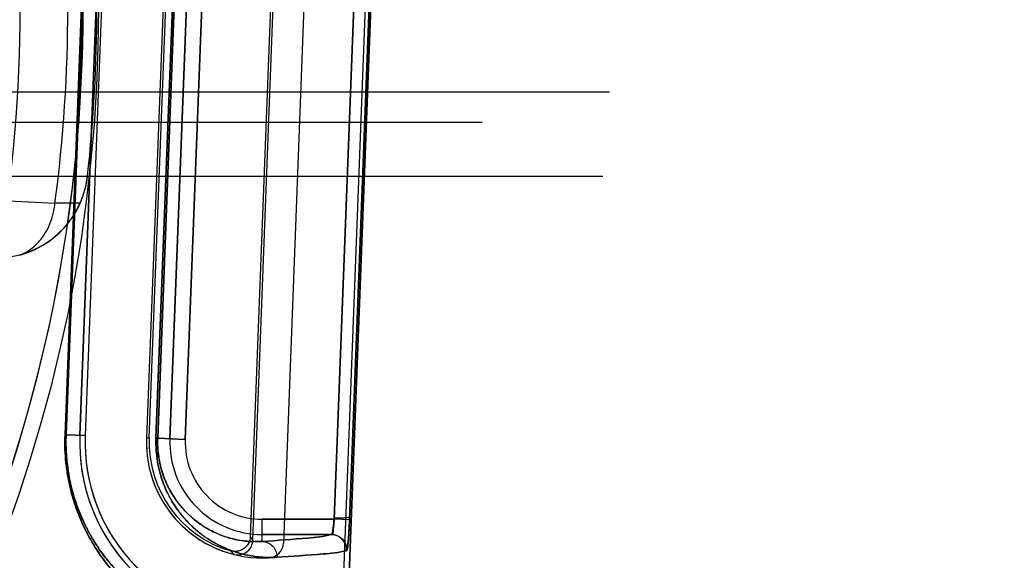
# Model space of a CAD drawing. Header units: millimetres. Extents: x 0 to 297, y 0 to 210.
# Tile 385 of 438: x 240.867 to 241.06, y 158.926 to 159.032. Entities that reach past the tile are written whole.
import ezdxf

# ---------------------------------------------------------------- set-up
doc = ezdxf.new("R2010")
doc.units = ezdxf.units.MM
doc.header["$LTSCALE"] = 16.335
doc.layers.get('0').update_dxf_attribs({"linetype": 'CONTINUOUS'})
for name, color, linetype in [('AXES_REF', 7, 'CONTINUOUS'), ('INTFCLR_1', 7, 'CONTINUOUS'), ('INTFCLR_144815', 7, 'CONTINUOUS'), ('INTFCLR_72935', 7, 'CONTINUOUS')]:
    doc.layers.add(name, color=color, linetype=linetype)

msp = doc.modelspace()

# ---------------------------------------------------------------- linework, layer by layer
at = {"color": 7, "linetype": 'Continuous'}
for radius in [5.8174969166, 5.817, 5.7797484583]:
    msp.add_circle((241.4979109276, 154.8339782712), radius, dxfattribs=at)
msp.add_arc((241.4979109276, 154.8339782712), 5.76, 278.2771290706, 261.7228709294, dxfattribs=at)
at = {"layer": 'AXES_REF', "color": 7, "linetype": 'Continuous'}
msp.add_arc((241.4979109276, 154.8339782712), 5.892, 113.0826660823, 66.91733391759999, dxfattribs=at)
at = {"layer": 'AXES_REF', "color": 9, "linetype": 'Continuous'}
msp.add_arc((241.4979109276, 154.8339782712), 5.3067073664, 94.4118118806, 85.5881881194, dxfattribs=at)
at = {"layer": 'INTFCLR_1', "color": 6, "linetype": 'Continuous'}
for p, q in [((240.9156164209, 158.5359899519), (240.9467576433, 159.3510800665)), ((240.9166743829, 158.5359697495), (240.9478142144, 159.351023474)), ((240.9256283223, 159.1123584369), (240.9186349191, 158.9293131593)), ((240.8843069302, 159.0943657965), (240.8788052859, 158.9503657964)), ((240.8853648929, 159.0943456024), (240.8798632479, 158.9503456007)), ((240.8973561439, 159.0938874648), (240.8918544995, 158.9498874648))]:
    msp.add_line(p, q, dxfattribs=at)
at = {"layer": 'INTFCLR_1', "color": 9, "linetype": 'Continuous'}
for p, q in [((240.9285501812, 158.9339715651), (240.9352082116, 159.1080753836)), ((240.9315451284, 158.9338570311), (240.9382032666, 159.1079608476)), ((240.8813943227, 159.0944893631), (240.8759139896, 158.9504884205)), ((240.8761248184, 158.9504884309), (240.8816017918, 159.0944893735)), ((240.8991873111, 159.0938048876), (240.8937046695, 158.9498039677)), ((240.8940394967, 158.9498039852), (240.8995170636, 159.0938049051)), ((240.901931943, 159.0937126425), (240.8964302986, 158.9497126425)), ((240.9049292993, 159.0935981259), (240.8994276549, 158.9495981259)), ((240.8759139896, 158.9504884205), (240.8761248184, 158.9504884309)), ((240.8761248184, 158.9504884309), (240.879863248, 158.950345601)), ((240.8940394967, 158.9498039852), (240.8937046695, 158.9498039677)), ((240.8994276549, 158.9495981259), (240.8940394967, 158.9498039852)), ((240.9144685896, 158.9296364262), (240.9144685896, 158.9339715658)), ((240.9285501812, 158.9339715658), (240.9144685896, 158.9339715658)), ((240.9144685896, 158.9309720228), (240.9280117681, 158.9309720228))]:
    msp.add_line(p, q, dxfattribs=at)
at = {"layer": 'INTFCLR_1', "color": 7, "linetype": 'Continuous'}
msp.add_line((240.9315451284, 158.9338570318), (240.9285501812, 158.9339715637), dxfattribs=at)
at = {"layer": 'INTFCLR_1', "color": 9, "linetype": 'Continuous'}
for centre, radius, start, end in [((240.9131575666, 158.9490803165), 0.0370595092, 177.8224634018, 180.0878812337), ((240.9137448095, 158.9490556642), 0.0197195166, 177.8252037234, 180.0936429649), ((240.9144685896, 158.9490234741), 0.0180514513, 177.8120294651, 270.0000000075), ((240.9144685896, 158.949023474), 0.0150519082, 177.8120295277, 270.0000000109)]:
    msp.add_arc(centre, radius, start, end, dxfattribs=at)
at = {"layer": 'INTFCLR_1', "color": 6, "linetype": 'Continuous'}
for centre, radius, start, end in [((240.9144685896, 158.949023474), 0.03568855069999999, 177.8120294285, 265.0198161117), ((240.9144685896, 158.949023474), 0.0346305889, 177.8120299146, 265.019881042), ((240.9144685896, 158.949023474), 0.0226305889, 177.8120296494, 273.4125651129), ((240.9156371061, 158.9294276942), 0.003, 273.4125647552, 357.812030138)]:
    msp.add_arc(centre, radius, start, end, dxfattribs=at)
at = {"layer": 'INTFCLR_1', "color": 9, "linetype": 'Continuous'}
for points, knots in [([(240.8759139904, 158.9504884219), (240.8758786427, 158.9495596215), (240.875875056, 158.9477257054), (240.8760624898, 158.9450211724), (240.8764238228, 158.9424251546), (240.876935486, 158.9399641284), (240.8775708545, 158.9376553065), (240.8785208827, 158.9348721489), (240.8798827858, 158.9317591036), (240.8814686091, 158.9289578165), (240.8827863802, 158.9269749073), (240.8840631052, 158.9252270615), (240.8853848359, 158.9236351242), (240.8867361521, 158.9221918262), (240.8885910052, 158.9203530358), (240.8913298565, 158.9180601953), (240.8949868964, 158.9156993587), (240.8978893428, 158.9142443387), (240.9000465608, 158.9133582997), (240.9019486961, 158.9126766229), (240.9041201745, 158.9120485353), (240.9064727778, 158.9115619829), (240.9084679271, 158.9112987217), (240.9103552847, 158.9111726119), (240.9118329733, 158.9112198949), (240.9127189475, 158.9113663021), (240.9130096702, 158.9115247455), (240.913012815, 158.9116074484)], [0, 0, 0, 0, 0.04606302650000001, 0.0907920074, 0.1342492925, 0.1758550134, 0.2152769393, 0.2528453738, 0.3215264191, 0.383317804, 0.4121117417, 0.4394812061, 0.4905584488, 0.5145211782, 0.5374455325, 0.6199804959, 0.6909408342, 0.752723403, 0.7805779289, 0.8064782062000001, 0.8528357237, 0.8924431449, 0.9255126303, 0.9522453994, 0.9869082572, 0.9958984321, 1, 1, 1, 1]), ([(240.8937046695, 158.9498039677), (240.8936752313, 158.9490307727), (240.8936960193, 158.9475064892), (240.8939517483, 158.94529891), (240.8943932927, 158.9432460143), (240.8949736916, 158.9413828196), (240.8956543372, 158.939705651), (240.8964044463, 158.9382018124), (240.8972038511, 158.9368519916), (240.8982816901, 158.9352834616), (240.8996842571, 158.9335980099), (240.9014513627, 158.9319068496), (240.9032192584, 158.9305346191), (240.9054701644, 158.9291079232), (240.9082255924, 158.927821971), (240.9114575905, 158.9268946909), (240.9144787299, 158.9264787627), (240.9164189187, 158.9264685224), (240.9173428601, 158.9265223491)], [0, 0, 0, 0, 0.0622044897, 0.1222938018, 0.1783781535, 0.2307697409, 0.2789834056, 0.3237355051, 0.3657501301, 0.4049958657, 0.4766465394, 0.5415712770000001, 0.6012693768, 0.6562551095, 0.7555681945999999, 0.8445021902, 0.9255956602, 1, 1, 1, 1]), ([(240.8760982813, 158.9490237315), (240.8761002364, 158.947762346), (240.8762105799, 158.9456617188), (240.8766089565, 158.9427868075), (240.8770954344, 158.9404362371), (240.8776996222, 158.9382313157), (240.8786029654, 158.9355739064), (240.8798978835, 158.9326020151), (240.881406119, 158.9299276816), (240.8826593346, 158.9280351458), (240.8838733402, 158.926367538), (240.8864188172, 158.9232908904), (240.8900257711, 158.920023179), (240.894255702, 158.9172892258), (240.8970140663, 158.9159064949), (240.8990633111, 158.9150663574), (240.9008701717, 158.9144211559), (240.9029288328, 158.9138288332), (240.9051728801, 158.9133723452), (240.9070364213, 158.9131321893), (240.9089238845, 158.9130145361), (240.9100590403, 158.9130999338), (240.9113621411, 158.9132235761), (240.9113707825, 158.913469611)], [0, 0, 0, 0, 0.06739847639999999, 0.112147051, 0.1549824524, 0.1955616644, 0.2342243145, 0.304879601, 0.368413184, 0.3980066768, 0.4261284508, 0.4785887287, 0.6112138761, 0.6839464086, 0.7472281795, 0.7757461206, 0.8022566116, 0.8496911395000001, 0.890205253, 0.9240245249, 0.9513618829, 0.9868457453, 1, 1, 1, 1]), ([(240.8940253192, 158.9490234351), (240.8940270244, 158.9479578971), (240.8941669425, 158.9462807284), (240.894637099, 158.9440868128), (240.8951407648, 158.9424633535), (240.8957317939, 158.9410024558), (240.8969135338, 158.9386246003), (240.8985939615, 158.9362971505), (240.9007574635, 158.9342264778), (240.9022882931, 158.9330388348), (240.9042352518, 158.9318083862), (240.9066155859, 158.9307046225), (240.909404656, 158.929918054), (240.9120067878, 158.9295769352), (240.9136751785, 158.9295828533), (240.9144685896, 158.9296364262)], [0, 0, 0, 0, 0.1013652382, 0.1591879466, 0.2132160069, 0.2628550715, 0.3089280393, 0.4657251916, 0.5322644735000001, 0.5934622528, 0.6496922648, 0.7511171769, 0.8417873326, 0.9243505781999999, 1, 1, 1, 1]), ([(240.9280117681, 158.9309720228), (240.9265213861, 158.9305505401), (240.9219593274, 158.9301790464), (240.9174535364, 158.9298118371), (240.9144685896, 158.9296364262)], [0, 0, 0, 0, 0.3412332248, 1, 1, 1, 1]), ([(240.9280117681, 158.9309720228), (240.9287932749, 158.9309711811), (240.9304242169, 158.9302958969), (240.9310329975, 158.9286398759), (240.93100401, 158.9278579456)], [0, 0, 0, 0, 0.4996930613, 1, 1, 1, 1]), ([(240.9144685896, 158.9296364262), (240.9152234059, 158.929632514), (240.9168079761, 158.9289223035), (240.917367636, 158.9272997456), (240.9173428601, 158.9265223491)], [0, 0, 0, 0, 0.4925079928, 1, 1, 1, 1]), ([(240.9173428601, 158.9265223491), (240.9203537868, 158.9266977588), (240.9248989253, 158.9270651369), (240.9295000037, 158.9274362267), (240.93100401, 158.9278579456)], [0, 0, 0, 0, 0.6588035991, 1, 1, 1, 1])]:
    msp.add_open_spline(points, degree=3, knots=knots, dxfattribs=at)
at = {"layer": 'INTFCLR_1', "color": 7, "linetype": 'Continuous'}
for points, knots in [([(240.9280117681, 158.9309720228), (240.9281060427, 158.9309851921), (240.9282025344, 158.9313904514), (240.9283395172, 158.9319392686), (240.9284659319, 158.9330000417), (240.9285408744, 158.9337852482), (240.9285736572, 158.93426141)], [0, 0, 0, 0, 0.08490578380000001, 0.284191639, 0.5742766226, 1, 1, 1, 1]), ([(240.9285736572, 158.93426141), (240.9287507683, 158.9342553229), (240.9295044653, 158.9342387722), (240.9304838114, 158.9342226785), (240.9312415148, 158.9343375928), (240.9315369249, 158.9343733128), (240.9315685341, 158.9344367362)], [0, 0, 0, 0, 0.1762162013, 0.7543682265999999, 0.9295359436, 1, 1, 1, 1]), ([(240.9315685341, 158.9344367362), (240.9315554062, 158.9340502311), (240.9315149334, 158.9330991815), (240.9314533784, 158.9318061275), (240.9313796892, 158.9305940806), (240.9312930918, 158.92952433), (240.9312240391, 158.9286223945), (240.9310970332, 158.9280814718), (240.9310528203, 158.9278716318), (240.93100401, 158.9278579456)], [0, 0, 0, 0, 0.1751886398, 0.431090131, 0.5870503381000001, 0.7236747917, 0.9223480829, 0.9770360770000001, 1, 1, 1, 1]), ([(240.9280117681, 158.9309720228), (240.9285169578, 158.9310425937), (240.9282794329, 158.9326495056), (240.9285109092, 158.9334643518), (240.9285501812, 158.9339715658)], [0, 0, 0, 0, 0.5006688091, 1, 1, 1, 1]), ([(240.9310040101, 158.9278579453), (240.9311338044, 158.9283573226), (240.9313315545, 158.9295322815), (240.9314342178, 158.9315439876), (240.9315138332, 158.9330388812), (240.9315451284, 158.9338570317)], [0, 0, 0, 0, 0.2550022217, 0.5928018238, 1, 1, 1, 1])]:
    msp.add_open_spline(points, degree=3, knots=knots, dxfattribs=at)
at = {"layer": 'INTFCLR_144815', "color": 9, "linetype": 'Continuous'}
for p, q in [((240.9635162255, 159.0175382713), (240.2079701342, 159.0175382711)), ((240.2139692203, 159.0116429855), (240.9575171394, 159.0116429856)), ((240.8803080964, 159.0011022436), (240.8803036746, 159.0010626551)), ((240.8788974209, 158.995824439), (240.8739514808, 158.9958020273))]:
    msp.add_line(p, q, dxfattribs=at)
at = {"layer": 'INTFCLR_144815', "color": 6, "linetype": 'Continuous'}
for p, q in [((240.9823660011, 159.0175382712), (240.9635162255, 159.0175382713)), ((240.1904037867, 159.0011117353), (240.981082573, 159.0011117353))]:
    msp.add_line(p, q, dxfattribs=at)
at = {"layer": 'INTFCLR_144815', "color": 9, "linetype": 'Continuous'}
msp.add_circle((240.5857431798, 159.0339782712), 0.2967156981, dxfattribs=at)
at = {"layer": 'INTFCLR_144815', "color": 6, "linetype": 'Continuous'}
for centre, radius, start, end in [((240.5857431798, 159.0339782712), 0.2814304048, 350.0000000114, 10.0000000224), ((240.5857431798, 159.0339782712), 0.2963938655, 353.627751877, 6.3722481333), ((240.8624243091, 159.0030967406), 0.0179945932, 271.5085107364, 353.6352322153), ((240.8623722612, 159.0030688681), 0.0180433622, 336.3279434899, 353.6159006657), ((240.8624121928, 159.0030431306), 0.0179962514, 284.9286144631, 336.3519464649)]:
    msp.add_arc(centre, radius, start, end, dxfattribs=at)
at = {"layer": 'INTFCLR_144815', "color": 9, "linetype": 'Continuous'}
for centre, radius, start, end in [((240.5857431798, 159.0339782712), 0.2907257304, 352.4544928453, 7.545507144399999), ((240.5857431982, 159.0339259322), 0.2937157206, 179.9897901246, 0.0102146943), ((240.5857431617, 159.033925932), 0.2937157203, 270.0000035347, 0.0102099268), ((241.0937467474, 163.429038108), 4.4386814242, 266.8932043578, 267.161658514)]:
    msp.add_arc(centre, radius, start, end, dxfattribs=at)
msp.add_open_spline([(240.8670482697, 158.9856546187), (240.8678084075, 158.9859417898), (240.8691352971, 158.986670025), (240.8707773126, 158.9881467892), (240.8720509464, 158.9898293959), (240.8730214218, 158.9917322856), (240.8736660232, 158.9937443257), (240.873889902, 158.9951219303), (240.8739514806, 158.9958020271)], degree=3, knots=[0, 0, 0, 0, 0.1889436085, 0.346878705, 0.5106297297, 0.6767675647, 0.8412137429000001, 1, 1, 1, 1], dxfattribs=at)
at = {"layer": 'INTFCLR_72935', "color": 6, "linetype": 'Continuous'}
for p, q in [((240.9156160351, 158.5359798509), (240.9467579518, 159.3510881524)), ((240.9478142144, 159.351023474), (240.9166743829, 158.5359697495)), ((240.919070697, 159.1116273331), (240.9121521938, 158.9305424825)), ((240.9126515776, 158.9298637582), (240.919620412, 159.1122659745)), ((240.8788052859, 158.9503657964), (240.8843069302, 159.0943657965)), ((240.885365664, 159.0943657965), (240.8798640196, 158.9503657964)), ((240.8973561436, 159.0938874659), (240.8918544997, 158.9498874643)), ((240.8923794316, 158.9498774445), (240.897881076, 159.0938774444))]:
    msp.add_line(p, q, dxfattribs=at)
at = {"layer": 'INTFCLR_72935', "color": 9, "linetype": 'Continuous'}
for p, q in [((240.9352082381, 159.1080753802), (240.928550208, 158.9339715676)), ((240.9382032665, 159.1079608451), (240.9315451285, 158.9338570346)), ((240.8759139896, 158.9504884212), (240.8813943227, 159.0944893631)), ((240.8816017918, 159.0944893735), (240.8761248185, 158.9504884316)), ((240.8937046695, 158.9498039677), (240.8991873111, 159.093804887)), ((240.8995170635, 159.0938049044), (240.8940394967, 158.9498039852)), ((240.8964302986, 158.9497126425), (240.901931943, 159.0937126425)), ((240.8994276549, 158.9495981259), (240.9049292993, 159.0935981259)), ((240.8759139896, 158.9504884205), (240.8761248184, 158.9504884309)), ((240.879863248, 158.950345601), (240.8761248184, 158.9504884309)), ((240.8918544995, 158.9498874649), (240.8923790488, 158.949867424)), ((240.8937046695, 158.9498039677), (240.8940394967, 158.9498039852)), ((240.8940394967, 158.9498039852), (240.8994276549, 158.9495981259)), ((240.9144685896, 158.9296364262), (240.9144685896, 158.9339715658)), ((240.9144685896, 158.9339715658), (240.9285501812, 158.9339715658)), ((240.9315451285, 158.9338570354), (240.9285502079, 158.9339715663)), ((240.9280117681, 158.9309720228), (240.9144685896, 158.9309720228))]:
    msp.add_line(p, q, dxfattribs=at)
at = {"layer": 'INTFCLR_72935', "color": 6, "linetype": 'Continuous'}
for radius, start, end in [(0.03568855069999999, 177.8120294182, 267.7698936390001), (0.0346305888, 177.8120299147, 269.5192412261), (0.0226305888, 177.8120310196, 255.8448622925), (0.0221056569, 177.8120294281, 253.8957680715)]:
    msp.add_arc((240.9144685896, 158.949023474), radius, start, end, dxfattribs=at)
at = {"layer": 'INTFCLR_72935', "color": 9, "linetype": 'Continuous'}
for centre, radius, start, end in [((240.9144685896, 158.9490234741), 0.0180514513, 177.8120294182, 269.9999999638), ((240.9144685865, 158.949023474), 0.0150519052, 177.8120290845, 269.9999999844), ((240.9523031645, 158.959561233), 0.0495397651, 215.8571808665, 216.8317628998), ((240.9526793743, 158.9647482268), 0.05772801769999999, 219.8138118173, 220.7312489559)]:
    msp.add_arc(centre, radius, start, end, dxfattribs=at)
for points, knots in [([(240.9130128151, 158.9116074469), (240.9130096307, 158.9115236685), (240.9127137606, 158.9113646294), (240.911821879, 158.9112189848), (240.9103373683, 158.9111733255), (240.9084505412, 158.9112992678), (240.9064659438, 158.9115640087), (240.9041252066, 158.9120474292), (240.901961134, 158.9126727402), (240.9000620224, 158.9133523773), (240.8979089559, 158.914235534), (240.8950112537, 158.915685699), (240.8913525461, 158.9180431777), (240.8882386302, 158.9206461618), (240.8856992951, 158.9232584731), (240.8837171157, 158.9256417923), (240.8821343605, 158.9279092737), (240.8809070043, 158.9299496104), (240.8796569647, 158.9322784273), (240.8785343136, 158.9348379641), (240.8775794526, 158.9376268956), (240.8769408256, 158.9399408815), (240.8764253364, 158.9424153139), (240.8759344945, 158.9459361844), (240.8758443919, 158.9486596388), (240.8759139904, 158.9504884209)], [0, 0, 0, 0, 0.0041551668, 0.0132580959, 0.0481243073, 0.0748328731, 0.1077100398, 0.1470306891, 0.193272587, 0.2191906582, 0.2469744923, 0.3085725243, 0.3794842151, 0.4622375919, 0.5090695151, 0.5599025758, 0.6157039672, 0.6459269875, 0.6778698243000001, 0.7466574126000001, 0.7841249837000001, 0.823903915, 0.8655496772, 0.9092975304, 1, 1, 1, 1]), ([(240.9113703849, 158.9134696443), (240.9113616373, 158.9132204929), (240.9100457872, 158.913100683), (240.9089067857, 158.9130147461), (240.9070196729, 158.9131328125), (240.9051659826, 158.9133743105), (240.9029333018, 158.9138279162), (240.9008816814, 158.9144176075), (240.8990777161, 158.9150608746), (240.8970324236, 158.9158982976), (240.8942787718, 158.9172761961), (240.8908015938, 158.9195199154), (240.8878422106, 158.9219998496), (240.8854285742, 158.924490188), (240.8835439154, 158.9267636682), (240.8820391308, 158.9289271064), (240.8808721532, 158.9308742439), (240.8796832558, 158.9330976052), (240.8786157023, 158.9355413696), (240.8777077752, 158.9382042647), (240.8771005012, 158.940414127), (240.8766103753, 158.9427773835), (240.876143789, 158.9461404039), (240.8760583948, 158.9487416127), (240.8761248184, 158.9504884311)], [0, 0, 0, 0, 0.0129807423, 0.0477584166, 0.0743718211, 0.1071336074, 0.1463246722, 0.1924294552, 0.2182789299, 0.245996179, 0.3074734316, 0.3782949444, 0.4610117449, 0.5078559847, 0.5587285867, 0.6146033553, 0.6448784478, 0.6768851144, 0.7458380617, 0.7834096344, 0.8233079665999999, 0.8650868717, 0.9089813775, 1, 1, 1, 1]), ([(240.9173428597, 158.9265223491), (240.9164217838, 158.9264686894), (240.9144923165, 158.9264784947), (240.911488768, 158.9268891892), (240.9082740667, 158.9278048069), (240.9055265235, 158.9290780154), (240.9032743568, 158.9304959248), (240.9014978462, 158.9318663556), (240.8997158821, 158.9335630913), (240.8979716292, 158.9356516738), (240.8966436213, 158.9377288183), (240.8956734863, 158.9396630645), (240.8949878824, 158.9413425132), (240.8944003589, 158.9432175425), (240.8939553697, 158.9452756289), (240.8936965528, 158.9474948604), (240.8936749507, 158.9490234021), (240.8937046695, 158.9498039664)], [0, 0, 0, 0, 0.0741768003, 0.1546475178, 0.2430005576, 0.3419526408, 0.3968979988, 0.4567148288, 0.5220298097, 0.5943315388, 0.6749769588, 0.7195885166, 0.7681692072, 0.8206518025, 0.8773643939, 0.9371999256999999, 1, 1, 1, 1]), ([(240.9144685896, 158.9296364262), (240.9136776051, 158.9295830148), (240.9120184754, 158.929576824), (240.9094315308, 158.9299134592), (240.9066576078, 158.9306899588), (240.9042838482, 158.9317826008), (240.9023363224, 158.9330053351), (240.9007978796, 158.9341909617), (240.8992540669, 158.9356618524), (240.8977419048, 158.9374755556), (240.8965901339, 158.9392815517), (240.8957485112, 158.9409649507), (240.8951533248, 158.9424277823), (240.8946432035, 158.9440615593), (240.8942569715, 158.9458555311), (240.8940322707, 158.9477906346), (240.8940135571, 158.9491232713), (240.8940394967, 158.9498039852)], [0, 0, 0, 0, 0.0735689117, 0.1534794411, 0.2413461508, 0.3399054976, 0.3947455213, 0.4544883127, 0.5198358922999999, 0.5922313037, 0.6731085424, 0.7179559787, 0.7667498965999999, 0.8194980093, 0.8765882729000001, 0.9367852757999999, 1, 1, 1, 1]), ([(240.9144685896, 158.9296364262), (240.9174535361, 158.9298118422), (240.9219593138, 158.9301790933), (240.9265214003, 158.93055049), (240.9280117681, 158.9309720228)], [0, 0, 0, 0, 0.6587667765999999, 1, 1, 1, 1]), ([(240.9144685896, 158.9296364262), (240.9152234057, 158.929632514), (240.9168079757, 158.9289223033), (240.9173676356, 158.9272997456), (240.9173428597, 158.9265223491)], [0, 0, 0, 0, 0.4925079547, 1, 1, 1, 1]), ([(240.93100401, 158.9278579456), (240.9295000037, 158.9274362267), (240.9248989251, 158.9270651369), (240.9203537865, 158.9266977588), (240.9173428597, 158.9265223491)], [0, 0, 0, 0, 0.3411963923, 1, 1, 1, 1])]:
    msp.add_open_spline(points, degree=3, knots=knots, dxfattribs=at)
at = {"layer": 'INTFCLR_72935', "color": 6, "linetype": 'Continuous'}
for points, knots in [([(240.9285501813, 158.9339715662), (240.9285366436, 158.9337780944), (240.9284827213, 158.9330197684), (240.9283332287, 158.9319656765), (240.9282464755, 158.9313174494), (240.9280790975, 158.9309279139), (240.9280117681, 158.9309720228)], [0, 0, 0, 0, 0.1884017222, 0.7513743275, 0.9218093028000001, 1, 1, 1, 1]), ([(240.9121521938, 158.9305424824), (240.9121334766, 158.9300525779), (240.9118450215, 158.9290697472), (240.9105627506, 158.9277533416), (240.9091039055, 158.927563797), (240.9083367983, 158.9277852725)], [0, 0, 0, 0, 0.2761913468, 0.5501956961, 1, 1, 1, 1]), ([(240.9089343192, 158.9270800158), (240.9094003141, 158.9269624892), (240.9104064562, 158.926958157), (240.9120099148, 158.9277818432), (240.9126217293, 158.9290825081), (240.9126515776, 158.9298637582)], [0, 0, 0, 0, 0.2757401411, 0.5514252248, 1, 1, 1, 1])]:
    msp.add_open_spline(points, degree=3, knots=knots, dxfattribs=at)
at = {"layer": 'INTFCLR_72935', "color": 7, "linetype": 'Continuous'}
for points, knots in [([(240.9309674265, 158.9278199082), (240.9310798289, 158.9276725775), (240.9312179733, 158.9289347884), (240.931322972, 158.9296708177), (240.931454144, 158.9317672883), (240.9315161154, 158.9330983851), (240.9315451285, 158.9338570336)], [0, 0, 0, 0, 0.09135910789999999, 0.3072878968, 0.6257122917, 1, 1, 1, 1]), ([(240.9315451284, 158.9338570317), (240.931523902, 158.9333022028), (240.9314749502, 158.9322354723), (240.9313690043, 158.9302280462), (240.9312044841, 158.9287834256), (240.93100401, 158.9278579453)], [0, 0, 0, 0, 0.2762995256, 0.5314413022, 1, 1, 1, 1]), ([(240.9309674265, 158.9278199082), (240.9310010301, 158.9286071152), (240.9304011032, 158.9302553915), (240.9287865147, 158.9309759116), (240.9280117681, 158.9309720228)], [0, 0, 0, 0, 0.5042131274, 1, 1, 1, 1]), ([(240.9280117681, 158.9309720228), (240.928793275, 158.9309711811), (240.9304242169, 158.9302958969), (240.9310329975, 158.9286398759), (240.93100401, 158.9278579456)], [0, 0, 0, 0, 0.4996930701, 1, 1, 1, 1])]:
    msp.add_open_spline(points, degree=3, knots=knots, dxfattribs=at)

doc.saveas('drawing.dxf')
